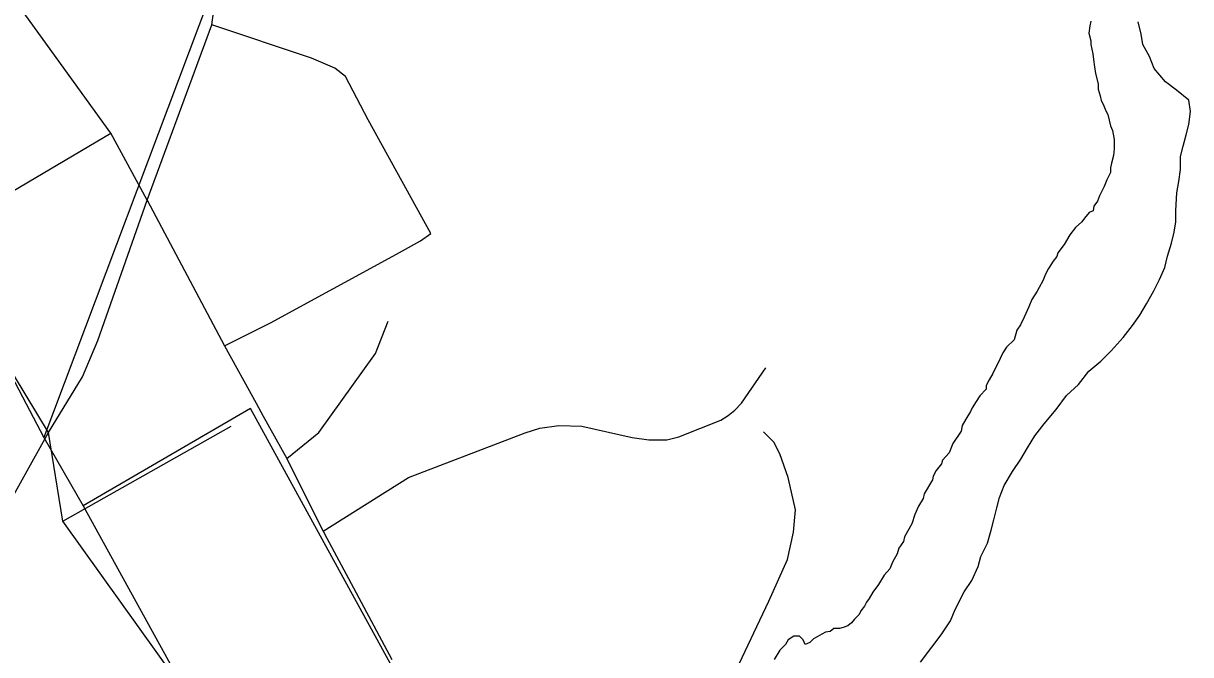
# Model space of a CAD drawing. Extents: x -59 to 82, y -3 to 49.
# Drawn here: x -53.3309 to -52.8567, y 46.3039 to 46.5601 of the extents above; entities that cross this region are included whole.
import ezdxf

# ---------------------------------------------------------------- set-up
doc = ezdxf.new("R2010")
doc.units = 0
for name, color, linetype in [('GM_X_City_Street', 7, 'Continuous'), ('GM_X_County_Road', 7, 'Continuous'), ('GM_X_Major_River', 7, 'Continuous'), ('GM_X_Rail_Line', 7, 'Continuous'), ('GM_X_State_Route', 7, 'Continuous'), ('GM_X_US_Route', 7, 'Continuous')]:
    doc.layers.add(name, color=color, linetype=linetype)

msp = doc.modelspace()

# ---------------------------------------------------------------- linework, layer by layer
at = {"layer": 'GM_X_City_Street'}
for p, q in [((-53.21392, 46.54599), (-53.25441, 46.55957)), ((-53.20439, 46.54194), (-53.21392, 46.54599)), ((-53.2001, 46.5386), (-53.20439, 46.54194)), ((-53.19081, 46.52098), (-53.2001, 46.5386)), ((-53.16532, 46.47477), (-53.19081, 46.52098)), ((-53.16961, 46.47191), (-53.16532, 46.47477)), ((-53.17938, 46.46643), (-53.16961, 46.47191)), ((-53.23051, 46.43851), (-53.17938, 46.46643)), ((-53.24917, 46.42927), (-53.23051, 46.43851)), ((-53.18789, 46.42614), (-53.18277, 46.43918)), ((-53.21088, 46.39401), (-53.18789, 46.42614)), ((-53.03921, 46.4059), (-53.02933, 46.42029)), ((-53.04456, 46.40089), (-53.04184, 46.40307)), ((-53.04184, 46.40307), (-53.03921, 46.4059)), ((-53.06461, 46.3923), (-53.04755, 46.39909)), ((-53.04755, 46.39909), (-53.04456, 46.40089)), ((-53.31485, 46.35809), (-53.24647, 46.39663)), ((-53.2239, 46.38348), (-53.21088, 46.39401)), ((-53.17452, 46.37583), (-53.12713, 46.39394)), ((-53.12713, 46.39394), (-53.12107, 46.39576)), ((-53.12107, 46.39576), (-53.11345, 46.39684)), ((-53.11345, 46.39684), (-53.10402, 46.39655)), ((-53.10402, 46.39655), (-53.08356, 46.39196)), ((-53.02611, 46.39009), (-53.03025, 46.39428)), ((-53.08356, 46.39196), (-53.07683, 46.39103)), ((-53.07683, 46.39103), (-53.06958, 46.39103)), ((-53.06958, 46.39103), (-53.06461, 46.3923)), ((-53.0236, 46.38542), (-53.02611, 46.39009)), ((-53.02028, 46.37572), (-53.0236, 46.38542)), ((-53.20916, 46.35406), (-53.17452, 46.37583)), ((-53.01723, 46.3627), (-53.02028, 46.37572)), ((-53.01806, 46.35356), (-53.01723, 46.3627)), ((-53.02056, 46.34248), (-53.01806, 46.35356)), ((-53.02804, 46.32558), (-53.02056, 46.34248)), ((-53.04133, 46.2976), (-53.02804, 46.32558))]:
    msp.add_line(p, q, dxfattribs=at)
at = {"layer": 'GM_X_County_Road'}
for p, q in [((-53.29538, 46.5155), (-53.34522, 46.58452)), ((-53.36565, 46.47405), (-53.29538, 46.5155)), ((-53.28062, 46.48834), (-53.29538, 46.5155)), ((-53.32063, 46.39401), (-53.33921, 46.42474)), ((-53.31485, 46.35809), (-53.32063, 46.39401)), ((-53.24759, 46.26431), (-53.31485, 46.35809))]:
    msp.add_line(p, q, dxfattribs=at)
at = {"layer": 'GM_X_Major_River'}
for p, q in [((-52.8977, 46.55914), (-52.89807, 46.55611)), ((-52.89732, 46.56104), (-52.8977, 46.55914)), ((-52.87687, 46.55577), (-52.87802, 46.5607)), ((-52.89807, 46.55611), (-52.89731, 46.55308)), ((-52.8761, 46.5516), (-52.87687, 46.55577)), ((-52.89731, 46.55308), (-52.8973, 46.55156)), ((-52.8973, 46.55156), (-52.89654, 46.54777)), ((-52.87344, 46.54668), (-52.8761, 46.5516)), ((-52.89654, 46.54777), (-52.89615, 46.5455)), ((-52.89615, 46.5455), (-52.89577, 46.54247)), ((-52.87154, 46.54175), (-52.87344, 46.54668)), ((-52.89577, 46.54247), (-52.89539, 46.53982)), ((-52.86698, 46.53645), (-52.87154, 46.54175)), ((-52.89539, 46.53982), (-52.89424, 46.53565)), ((-52.89424, 46.53565), (-52.89424, 46.53338)), ((-52.86243, 46.53305), (-52.86698, 46.53645)), ((-52.89424, 46.53338), (-52.89347, 46.53072)), ((-52.89347, 46.53072), (-52.89309, 46.52883)), ((-52.85751, 46.52889), (-52.86243, 46.53305)), ((-52.89309, 46.52883), (-52.89233, 46.52731)), ((-52.89233, 46.52731), (-52.89119, 46.52466)), ((-52.85674, 46.52434), (-52.85751, 46.52889)), ((-52.89119, 46.52466), (-52.89043, 46.52315)), ((-52.89043, 46.52315), (-52.88928, 46.5186)), ((-52.85748, 46.51903), (-52.85674, 46.52434)), ((-52.88928, 46.5186), (-52.88852, 46.5167)), ((-52.88852, 46.5167), (-52.88776, 46.51292)), ((-52.85861, 46.51486), (-52.85748, 46.51903)), ((-52.88776, 46.51292), (-52.88775, 46.50913)), ((-52.85973, 46.51031), (-52.85861, 46.51486)), ((-52.88775, 46.50913), (-52.88812, 46.50647)), ((-52.86086, 46.50614), (-52.85973, 46.51031)), ((-52.88887, 46.50344), (-52.88924, 46.50154)), ((-52.88812, 46.50647), (-52.88887, 46.50344)), ((-52.86085, 46.50083), (-52.86086, 46.50614)), ((-52.88924, 46.49965), (-52.89075, 46.49661)), ((-52.88924, 46.50154), (-52.88924, 46.49965)), ((-52.8616, 46.4959), (-52.86085, 46.50083)), ((-52.89188, 46.49396), (-52.89376, 46.49016)), ((-52.89075, 46.49661), (-52.89188, 46.49396)), ((-52.86234, 46.49135), (-52.8616, 46.4959)), ((-52.89452, 46.48789), (-52.89603, 46.48599)), ((-52.89376, 46.49016), (-52.89452, 46.48789)), ((-52.86271, 46.48415), (-52.86234, 46.49135)), ((-52.89791, 46.48333), (-52.8998, 46.48105)), ((-52.8964, 46.48409), (-52.89791, 46.48333)), ((-52.89603, 46.48599), (-52.8964, 46.48409)), ((-52.8627, 46.4796), (-52.86271, 46.48415)), ((-52.90093, 46.47954), (-52.90358, 46.47726)), ((-52.8998, 46.48105), (-52.90093, 46.47954)), ((-52.86345, 46.47543), (-52.8627, 46.4796)), ((-52.90584, 46.47422), (-52.90811, 46.47043)), ((-52.90358, 46.47726), (-52.90584, 46.47422)), ((-52.86457, 46.47088), (-52.86345, 46.47543)), ((-52.90811, 46.47043), (-52.91075, 46.46701)), ((-52.86608, 46.46557), (-52.86457, 46.47088)), ((-52.91112, 46.46549), (-52.91264, 46.46359)), ((-52.91075, 46.46701), (-52.91112, 46.46549)), ((-52.8672, 46.46102), (-52.86608, 46.46557)), ((-52.91452, 46.46056), (-52.91565, 46.45828)), ((-52.91264, 46.46359), (-52.91452, 46.46056)), ((-52.86946, 46.45609), (-52.8672, 46.46102)), ((-52.91678, 46.45563), (-52.91829, 46.45297)), ((-52.91565, 46.45828), (-52.91678, 46.45563)), ((-52.87172, 46.45154), (-52.86946, 46.45609)), ((-52.91904, 46.45145), (-52.92131, 46.44804)), ((-52.91829, 46.45297), (-52.91904, 46.45145)), ((-52.87474, 46.44622), (-52.87172, 46.45154)), ((-52.92131, 46.44804), (-52.92244, 46.445)), ((-52.87738, 46.44167), (-52.87474, 46.44622)), ((-52.92432, 46.44083), (-52.92583, 46.4378)), ((-52.92244, 46.445), (-52.92432, 46.44083)), ((-52.8804, 46.4375), (-52.87738, 46.44167)), ((-52.92583, 46.4378), (-52.92734, 46.43552)), ((-52.88418, 46.43256), (-52.8804, 46.4375)), ((-52.92847, 46.43173), (-52.93149, 46.42869)), ((-52.92734, 46.43552), (-52.92847, 46.43173)), ((-52.88908, 46.42725), (-52.88418, 46.43256)), ((-52.933, 46.42641), (-52.93413, 46.42413)), ((-52.93149, 46.42869), (-52.933, 46.42641)), ((-52.89324, 46.42307), (-52.88908, 46.42725)), ((-52.93413, 46.42413), (-52.93715, 46.41806)), ((-52.89815, 46.41889), (-52.89324, 46.42307)), ((-52.93715, 46.41806), (-52.93865, 46.41541)), ((-52.90231, 46.41358), (-52.89815, 46.41889)), ((-52.93865, 46.41541), (-52.93978, 46.41313)), ((-52.93978, 46.41313), (-52.93978, 46.41162)), ((-52.90722, 46.40902), (-52.90231, 46.41358)), ((-52.94242, 46.40896), (-52.94393, 46.40668)), ((-52.93978, 46.41162), (-52.94242, 46.40896)), ((-52.91137, 46.40333), (-52.90722, 46.40902)), ((-52.9462, 46.40251), (-52.94808, 46.39947)), ((-52.94544, 46.40402), (-52.9462, 46.40251)), ((-52.94393, 46.40668), (-52.94544, 46.40402)), ((-52.91628, 46.39763), (-52.91137, 46.40333)), ((-52.94808, 46.39947), (-52.94959, 46.39682)), ((-52.94997, 46.39454), (-52.95336, 46.38961)), ((-52.94959, 46.39682), (-52.94997, 46.39454)), ((-52.92005, 46.3927), (-52.91628, 46.39763)), ((-52.95336, 46.38961), (-52.95487, 46.38581)), ((-52.92307, 46.38776), (-52.92005, 46.3927)), ((-52.95487, 46.38581), (-52.95751, 46.38278)), ((-52.92571, 46.38321), (-52.92307, 46.38776)), ((-52.95789, 46.38126), (-52.96015, 46.3786)), ((-52.95751, 46.38278), (-52.95789, 46.38126)), ((-52.92911, 46.37828), (-52.92571, 46.38321)), ((-52.96166, 46.37481), (-52.96505, 46.36912)), ((-52.96128, 46.37633), (-52.96166, 46.37481)), ((-52.96015, 46.3786), (-52.96128, 46.37633)), ((-52.9325, 46.37259), (-52.92911, 46.37828)), ((-52.93439, 46.36765), (-52.9325, 46.37259)), ((-52.96543, 46.36722), (-52.96731, 46.36419)), ((-52.96505, 46.36912), (-52.96543, 46.36722)), ((-52.93551, 46.36348), (-52.93439, 46.36765)), ((-52.96882, 46.36077), (-52.96995, 46.35698)), ((-52.96731, 46.36419), (-52.96882, 46.36077)), ((-52.93664, 46.35855), (-52.93551, 46.36348)), ((-52.96995, 46.35698), (-52.97297, 46.35167)), ((-52.93776, 46.35438), (-52.93664, 46.35855)), ((-52.97297, 46.35167), (-52.97334, 46.34977)), ((-52.93927, 46.34907), (-52.93776, 46.35438)), ((-52.97523, 46.34711), (-52.97598, 46.34484)), ((-52.97334, 46.34977), (-52.97523, 46.34711)), ((-52.94191, 46.34376), (-52.93927, 46.34907)), ((-52.97786, 46.34142), (-52.979, 46.33877)), ((-52.97598, 46.34484), (-52.97786, 46.34142)), ((-52.94303, 46.33959), (-52.94191, 46.34376)), ((-52.98126, 46.33611), (-52.98352, 46.33232)), ((-52.979, 46.33877), (-52.98126, 46.33611)), ((-52.94567, 46.3339), (-52.94303, 46.33959)), ((-52.98352, 46.33232), (-52.98579, 46.32928)), ((-52.94869, 46.32934), (-52.94567, 46.3339)), ((-52.9873, 46.32663), (-52.98843, 46.32511)), ((-52.98579, 46.32928), (-52.9873, 46.32663)), ((-52.95246, 46.32214), (-52.94869, 46.32934)), ((-52.98918, 46.32359), (-52.99069, 46.32169)), ((-52.98843, 46.32511), (-52.98918, 46.32359)), ((-52.95434, 46.31758), (-52.95246, 46.32214)), ((-52.99334, 46.31828), (-52.99447, 46.31676)), ((-52.99145, 46.32017), (-52.99334, 46.31828)), ((-52.99069, 46.32169), (-52.99145, 46.32017)), ((-52.95812, 46.31189), (-52.95434, 46.31758)), ((-53.00506, 46.31295), (-53.00657, 46.31219)), ((-53.00317, 46.31333), (-53.00506, 46.31295)), ((-53.00166, 46.31447), (-53.00317, 46.31333)), ((-52.99939, 46.31448), (-53.00166, 46.31447)), ((-52.99787, 46.31486), (-52.99939, 46.31448)), ((-52.99598, 46.31562), (-52.99787, 46.31486)), ((-52.99447, 46.31676), (-52.99598, 46.31562)), ((-53.02133, 46.30799), (-53.0236, 46.30571)), ((-53.0202, 46.30989), (-53.02133, 46.30799)), ((-53.01793, 46.31141), (-53.0202, 46.30989)), ((-53.01566, 46.31141), (-53.01793, 46.31141)), ((-53.01414, 46.3099), (-53.01566, 46.31141)), ((-53.01338, 46.30801), (-53.01414, 46.3099)), ((-53.01149, 46.30877), (-53.01338, 46.30801)), ((-53.00998, 46.31029), (-53.01149, 46.30877)), ((-53.00846, 46.31105), (-53.00998, 46.31029)), ((-53.00657, 46.31219), (-53.00846, 46.31105)), ((-52.96189, 46.30696), (-52.95812, 46.31189)), ((-53.0236, 46.30571), (-53.02586, 46.30192)), ((-52.96642, 46.30088), (-52.96189, 46.30696))]:
    msp.add_line(p, q, dxfattribs=at)
at = {"layer": 'GM_X_Rail_Line'}
for p, q in [((-53.16809, 46.80195), (-53.3226, 46.39201)), ((-53.46278, 46.65804), (-53.3226, 46.39201)), ((-53.23863, 46.40377), (-53.30665, 46.36429)), ((-53.16389, 46.26769), (-53.23863, 46.40377)), ((-53.3226, 46.39201), (-53.30665, 46.36429)), ((-53.30665, 46.36429), (-53.23047, 46.22634))]:
    msp.add_line(p, q, dxfattribs=at)
at = {"layer": 'GM_X_State_Route'}
for p, q in [((-53.28062, 46.48834), (-53.24917, 46.42927)), ((-53.24917, 46.42927), (-53.23637, 46.40592)), ((-53.23637, 46.40592), (-53.23349, 46.40074)), ((-53.23349, 46.40074), (-53.2239, 46.38348)), ((-53.2239, 46.38348), (-53.22207, 46.37983)), ((-53.22207, 46.37983), (-53.20916, 46.35406)), ((-53.20916, 46.35406), (-53.20763, 46.35121)), ((-53.20763, 46.35121), (-53.19882, 46.33479)), ((-53.19882, 46.33479), (-53.18121, 46.30193))]:
    msp.add_line(p, q, dxfattribs=at)
at = {"layer": 'GM_X_US_Route'}
for p, q in [((-53.25441, 46.55957), (-53.24849, 46.60319)), ((-53.28062, 46.48834), (-53.25441, 46.55957)), ((-53.30062, 46.43141), (-53.28062, 46.48834)), ((-53.30682, 46.41664), (-53.30062, 46.43141)), ((-53.32063, 46.39401), (-53.30682, 46.41664)), ((-53.42235, 46.2125), (-53.32063, 46.39401))]:
    msp.add_line(p, q, dxfattribs=at)

doc.saveas('drawing.dxf')
